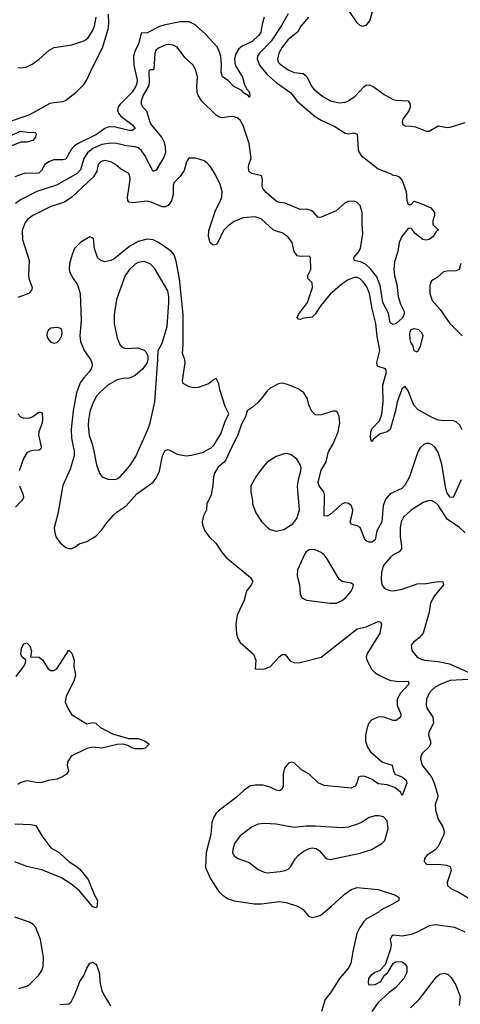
# Model space of a CAD drawing. Header units: inches. Extents: x 1649636 to 1815363, y 506543 to 641975.
# Tile 484 of 656: x 1745082 to 1748018, y 546319 to 552873. Entities that reach past the tile are written whole.
import ezdxf

# ---------------------------------------------------------------- set-up
doc = ezdxf.new("R2010")
doc.units = ezdxf.units.IN
doc.header["$MEASUREMENT"] = 0
doc.layers.add('B7544', color=7, linetype='Continuous')
doc.layers.add('B7545', color=7, linetype='Continuous')

msp = doc.modelspace()

# ---------------------------------------------------------------- linework, layer by layer
at = {"layer": 'B7544', "color": 5}
for points, elevation in [([(1745154.2, 550000), (1745143.2, 549996.8), (1745130, 549988.9), (1745107.2, 549952.8), (1745079.1, 549870)], 480), ([(1745443.8, 550000), (1745445.5, 549970), (1745418.7, 549881.3), (1745368.2, 549771.8), (1745336.5, 549583.5), (1745312.4, 549490), (1745312.7, 549470), (1745323.1, 549430), (1745350.7, 549390), (1745390, 549360.5), (1745410, 549353), (1745430, 549353.4), (1745450, 549360.7), (1745477, 549383), (1745530, 549398.7), (1745590, 549435.8), (1745630, 549477), (1745659.2, 549520.8), (1745705.7, 549574.3), (1745730, 549596.8), (1745790, 549638), (1745863, 549717), (1745970, 549795.3), (1745990, 549822), (1746012.2, 549867.8), (1746034, 549970), (1746048, 550000)], 520), ([(1745575.2, 550000), (1745593.8, 549910), (1745613.6, 549853.6), (1745630.3, 549830.3), (1745670, 549813.7), (1745710, 549811.7), (1745730, 549816.5), (1745750, 549829.2), (1745816.4, 549903.6), (1745855.4, 549964.6), (1745871.2, 550000)], 540), ([(1746093, 550000), (1746130, 549980.9), (1746191, 549969), (1746226.6, 549973.4), (1746305.3, 549994.7), (1746315, 550000)], 520), ([(1746482.7, 550000), (1746456.1, 549943.9), (1746446.8, 549930), (1746404.8, 549895.2), (1746381.5, 549858.5), (1746373.4, 549830), (1746368.4, 549771.6), (1746356.3, 549710), (1746328.9, 549651.1), (1746325.8, 549610), (1746307, 549570), (1746298, 549530), (1746300.4, 549510), (1746315.5, 549470), (1746344.9, 549430), (1746388.6, 549388.6), (1746427.5, 549327.5), (1746456, 549296), (1746618.8, 549158.8), (1746634, 549134), (1746624, 549110), (1746592, 549068), (1746577.6, 549010), (1746530, 548909), (1746520.9, 548850), (1746525.5, 548785.5), (1746534.4, 548754.4), (1746550, 548728), (1746639.1, 548650), (1746654, 548610), (1746651.6, 548551.6), (1746708.7, 548548.7), (1746751.7, 548568.3), (1746810, 548632.7), (1746830, 548648), (1746850, 548647.7), (1746884.7, 548604.7), (1746912.4, 548592.4), (1746950, 548595), (1747090, 548628.9), (1747330, 548818.5), (1747390, 548832.1), (1747470, 548867.2), (1747485.8, 548865.8), (1747492.8, 548850), (1747480.5, 548790), (1747393.8, 548650), (1747390.2, 548630), (1747394, 548610), (1747428.5, 548548.5), (1747447.8, 548527.8), (1747471.7, 548511.7), (1747524.8, 548484.8), (1747554.9, 548474.9), (1747611.7, 548468.3), (1747671, 548470), (1747675.3, 548450), (1747618, 548390), (1747597.6, 548350), (1747597.2, 548310), (1747620.3, 548250), (1747618.7, 548230), (1747590, 548208.5), (1747570, 548207.2), (1747510, 548229.7), (1747490, 548232.6), (1747469, 548231), (1747427.5, 548212.5), (1747408.9, 548191.1), (1747397.8, 548162.2), (1747384.9, 548110), (1747386.7, 548070), (1747399.1, 548030), (1747420, 548000), (1747498, 547930), (1747562.6, 547910), (1747572.5, 547870), (1747584.2, 547850), (1747631.5, 547830), (1747650, 547815.9), (1747657.3, 547810), (1747661.5, 547790), (1747630, 547709.5), (1747619.7, 547730), (1747581.7, 547761.7), (1747530, 547779), (1747470, 547786), (1747430, 547814.6), (1747390, 547832.7), (1747370, 547836.8), (1747350, 547835.8), (1747338.4, 547830), (1747327.5, 547790), (1747316.9, 547770), (1747290, 547757.5), (1747110, 547775.1), (1747070, 547793.7), (1747010, 547849.7), (1746960.3, 547880.3), (1746910, 547927), (1746890, 547929.6), (1746870, 547920.7), (1746845.3, 547890), (1746836.5, 547850), (1746836.1, 547770), (1746829, 547751), (1746817.4, 547742.6), (1746810, 547738.9), (1746790, 547744.7), (1746750, 547764.6), (1746703.1, 547776.9), (1746650, 547778), (1746614.8, 547770), (1746576.4, 547743.6), (1746524.6, 547695.4), (1746412, 547610), (1746391.8, 547590), (1746375.5, 547564.5), (1746362, 547530), (1746356, 547450), (1746324.8, 547330), (1746319.8, 547230), (1746353.3, 547153.3), (1746408, 547070), (1746430, 547046.7), (1746470, 547020.6), (1746510, 547008.5), (1746646.5, 546986.5), (1746692.8, 546987.2), (1746810, 547003.2), (1746857.1, 546997.1), (1746931.8, 546971.8), (1746958, 546958), (1746970.4, 546950.4), (1747005.5, 546905.5), (1747030, 546895.5), (1747070, 546904.9), (1747090, 546915.3), (1747157.6, 546970), (1747242.9, 547050), (1747290, 547082), (1747330, 547097), (1747470, 547083.8), (1747585.1, 547045.1), (1747606.8, 547030), (1747606.8, 547010), (1747546.7, 546973.3), (1747490, 546947.6), (1747470, 546929.7), (1747392.1, 546887.9), (1747373.7, 546870), (1747347.2, 546830), (1747328.8, 546790), (1747300.3, 546670), (1747287.9, 546590), (1747270, 546558), (1747212.6, 546490), (1747157.4, 546402.6), (1747117.6, 546350), (1747092.4, 546270)], 520), ([(1747737.2, 550000), (1747731.8, 549990), (1747677.8, 549830), (1747650, 549777.4), (1747627.2, 549752.8), (1747550, 549716.4), (1747518.9, 549681.1), (1747503.5, 549636.5), (1747494.4, 549530), (1747461.5, 549470), (1747450.2, 549410), (1747430, 549395.8), (1747410, 549395.3), (1747390, 549405), (1747379, 549419), (1747350, 549492.1), (1747330, 549503.1), (1747290, 549514.5), (1747284.4, 549530), (1747299.6, 549590), (1747300.2, 549610), (1747290, 549639.7), (1747272.7, 549652.7), (1747250, 549655.9), (1747230, 549650.6), (1747150, 549579.8), (1747130, 549567.7), (1747111.4, 549571.4), (1747113.1, 549713.1), (1747109, 549730), (1747076.2, 549770), (1747071.2, 549791.2), (1747090, 549874.6), (1747122.8, 549930), (1747136.5, 549990), (1747142.2, 550000)], 520), ([(1748023, 549810), (1747970, 549692.8), (1747950, 549694), (1747930, 549720.9), (1747920.1, 549750), (1747895.4, 549915.4), (1747870, 549993.5), (1747865.9, 550000)], 520), ([(1745079.3, 549770), (1745104.1, 549710), (1745106.1, 549690), (1745094.2, 549670), (1745052.9, 549627.1)], 480), ([(1748050, 549456.9), (1748012.8, 549492.8), (1747930, 549549), (1747870, 549641.5), (1747850, 549659.8), (1747830, 549669.8), (1747810, 549672.7), (1747770, 549659.1), (1747690, 549608.9), (1747639.1, 549560.9), (1747623.5, 549530), (1747617.3, 549490), (1747616.6, 549430), (1747626.3, 549370), (1747625.2, 549350), (1747610.1, 549329.9), (1747570.2, 549309.8), (1747550, 549293.5), (1747503.2, 549236.8), (1747492.9, 549190), (1747490.4, 549150), (1747494.9, 549110), (1747510.3, 549090.3), (1747523, 549083), (1747550, 549073.1), (1747571.4, 549071.4), (1747630, 549083.2), (1747730, 549117.1), (1747790, 549120.2), (1747870, 549132.9), (1747902, 549130), (1747904.9, 549110), (1747843.7, 549036.3), (1747819.5, 548990), (1747810.3, 548930), (1747770.4, 548790), (1747742.8, 548757.2), (1747704.9, 548730), (1747690.5, 548710), (1747694.2, 548674.2), (1747730.2, 548630.2), (1747757.1, 548617.1), (1747778.8, 548610), (1747870, 548600.1), (1747944.7, 548584.7), (1748070.4, 548530)], 540), ([(1745058.3, 548501.7), (1745109.2, 548570), (1745119.3, 548590), (1745122, 548610), (1745099, 548630), (1745089.5, 548650.5), (1745092.7, 548690), (1745110, 548718.8), (1745130, 548726), (1745150, 548706), (1745159.3, 548670), (1745152.7, 548632.7), (1745210.3, 548630.3), (1745234.9, 548610), (1745271.8, 548551.8), (1745290, 548540.4), (1745310, 548540.3), (1745330, 548552.4), (1745410, 548676), (1745430, 548656), (1745443.6, 548610), (1745442.8, 548570), (1745454.4, 548510), (1745441.7, 548470), (1745391.5, 548370), (1745385.7, 548330), (1745402, 548290), (1745427.6, 548247.6), (1745530, 548186), (1745570, 548194), (1745590, 548190.3), (1745620.9, 548160.9), (1745699.4, 548119.4), (1745807.3, 548087.3), (1745870, 548088.2), (1745918, 548070), (1745944.7, 548050), (1745916.8, 548023.2), (1745899.9, 548020.1), (1745850, 548020.4), (1745830, 548025.1), (1745801.6, 548041.6), (1745770, 548051.3), (1745730, 548048.2), (1745630, 548024.2), (1745570, 548029.6), (1745530, 548022), (1745424.9, 547970), (1745400.7, 547930), (1745398.8, 547910), (1745406.8, 547870), (1745394, 547850), (1745367.1, 547832.9), (1745330, 547818.4), (1745270.5, 547809.5), (1745230, 547796), (1745207.1, 547792.9), (1745130, 547806.3), (1745090, 547794.3), (1745070, 547783)], 480), ([(1748070, 548479.8), (1747950, 548475.3), (1747886.7, 548450), (1747850.2, 548430), (1747827.3, 548410), (1747810, 548389.7), (1747792.1, 548350), (1747789.4, 548309.4), (1747795.2, 548290), (1747834.6, 548230), (1747837.8, 548190), (1747807.6, 548130), (1747805.7, 548110), (1747818.7, 548070), (1747818.7, 548050), (1747808.4, 548030), (1747765.3, 547990), (1747753.4, 547970), (1747751.7, 547950), (1747763.6, 547910), (1747827.5, 547827.5), (1747844.2, 547790), (1747866.7, 547710), (1747865.2, 547690), (1747849.1, 547650), (1747851.3, 547611.3), (1747870.2, 547550.2), (1747900.2, 547500.2), (1747910.3, 547470), (1747908.4, 547450), (1747870, 547369.2), (1747850, 547346.6), (1747794, 547310), (1747779.1, 547290), (1747777.3, 547270), (1747794, 547250), (1747870, 547250.6), (1747925.3, 547245.3), (1747950, 547236.3), (1747955.6, 547210), (1747930.3, 547130), (1747933.1, 547110), (1747954.9, 547090), (1748010, 547063.5), (1748070, 547027.3)], 540), ([(1745050, 547520.3), (1745154.9, 547514.9), (1745188.2, 547508.2), (1745230, 547440.7), (1745290, 547360.5), (1745346.1, 547326.1), (1745408, 547270), (1745458.7, 547238.7), (1745479.8, 547219.8), (1745537.1, 547150), (1745577.3, 547050), (1745600.7, 547010), (1745594.8, 546965.2), (1745590, 546962), (1745570, 546966.6), (1745477, 547077), (1745421.4, 547121.4), (1745361, 547161), (1745230, 547214.7), (1745130, 547235.7), (1745050, 547267.9)], 480), ([(1745076.9, 546423.1), (1745130, 546439.7), (1745150, 546452.8), (1745207.2, 546510), (1745230, 546543), (1745237.7, 546570), (1745240.4, 546630), (1745221, 546750), (1745189.8, 546829.8), (1745171.6, 546850), (1745146.1, 546866.1), (1745050, 546899.7)], 520), ([(1748050, 546798.3), (1747981.2, 546830), (1747850, 546848.8), (1747810, 546840.9), (1747730, 546798.7), (1747690, 546783.1), (1747632.3, 546772.3), (1747570, 546779), (1747558, 546770), (1747551, 546750), (1747556.3, 546716.3), (1747552.8, 546687.2), (1747517.5, 546582.5), (1747478, 546542), (1747446.8, 546530), (1747422, 546510), (1747406, 546490), (1747402.5, 546462.5), (1747406.8, 546450), (1747412.7, 546447.3), (1747450, 546451), (1747488.7, 546470), (1747509.1, 546510.9), (1747535.3, 546530), (1747569.4, 546590.6), (1747590, 546604), (1747630, 546602), (1747650, 546586.8), (1747660.5, 546570), (1747660.5, 546530), (1747640.5, 546490), (1747587.3, 546430), (1747542.5, 546397.5), (1747470.3, 546329.7), (1747428.7, 546270)], 540), ([(1745350, 546317.3), (1745410, 546322.8), (1745424.6, 546335.4), (1745450, 546383.2), (1745483.2, 546470), (1745509.2, 546510), (1745530, 546560.3), (1745550, 546592.8), (1745570, 546600.2), (1745590, 546584.9), (1745595.4, 546575.4), (1745611, 546531), (1745618.2, 546458.2), (1745628.8, 546410), (1745641.6, 546381.6), (1745687.6, 546307.6)], 480), ([(1747684.6, 546295.4), (1747743.9, 546350), (1747859.5, 546500.5), (1747880.9, 546519.1), (1747910, 546526.4), (1747936.3, 546516.3), (1747956.4, 546496.4), (1747986.6, 546446.6), (1748015.5, 546370), (1748010.2, 546310)], 540)]:
    msp.add_lwpolyline(points, dxfattribs=dict(at, elevation=elevation))
at = {"layer": 'B7544', "color": 5, "elevation": 540}
for points in [[(1746850, 549986), (1746790, 549965.6), (1746731.6, 549928.4), (1746694.2, 549885.8), (1746654.6, 549830), (1746622, 549770), (1746621.3, 549730), (1746633, 549673), (1746633.4, 549650), (1746655.8, 549590), (1746693.7, 549533.7), (1746730, 549494.4), (1746750, 549478.4), (1746790, 549468.9), (1746841, 549479), (1746902.2, 549517.8), (1746927.2, 549552.8), (1746946.6, 549610), (1746933.6, 549766.4), (1746939.8, 549810), (1746955.8, 549870), (1746956.1, 549890), (1746950, 549912.3), (1746927.7, 549947.7), (1746890, 549976.2), (1746870, 549983.7)], [(1747030, 549347.3), (1747010, 549343.7), (1746990.3, 549329.7), (1746982.5, 549317.5), (1746932.8, 549210), (1746930.3, 549170), (1746946, 549110), (1746950.3, 549050.3), (1746959.3, 549030), (1746970, 549019.3), (1746992, 549010), (1747150, 548988.5), (1747190, 548988.4), (1747230, 549007.2), (1747255.8, 549030), (1747289.6, 549070), (1747302, 549090), (1747306, 549110), (1747290, 549122), (1747230, 549134), (1747210, 549149.4), (1747126.2, 549290), (1747110, 549311.1), (1747090, 549327.1), (1747050, 549344.2)], [(1747474.2, 547574.2), (1747450, 547573), (1747410, 547562.4), (1747358.8, 547530), (1747325.1, 547514.9), (1747270, 547496.9), (1747230, 547492.4), (1747050, 547503.5), (1746990, 547503.9), (1746910, 547496.5), (1746790, 547518.8), (1746710, 547522.2), (1746670, 547518.5), (1746630, 547500.4), (1746550, 547439.7), (1746513.7, 547390), (1746501.3, 547350), (1746500.5, 547330), (1746508.7, 547308.7), (1746536, 547290), (1746610, 547262.4), (1746670, 547217), (1746710, 547198.7), (1746730, 547194.9), (1746818.2, 547201.8), (1746850, 547208.8), (1746870, 547218.4), (1746886.2, 547233.8), (1746918.3, 547290), (1746937.4, 547310), (1746970, 547335.6), (1747010, 547356.5), (1747030, 547361.1), (1747056.1, 547356.1), (1747079.4, 547339.4), (1747116.1, 547296.1), (1747130, 547287), (1747150, 547283.6), (1747350, 547325.3), (1747426.6, 547350), (1747494.5, 547390), (1747515.6, 547410), (1747537.6, 547490), (1747530, 547539), (1747505.8, 547565.8)]]:
    msp.add_lwpolyline(points, close=True, dxfattribs=at)
at = {"layer": 'B7545', "color": 5}
for points, elevation in [([(1747443.9, 552970), (1747415.6, 552870), (1747390, 552835.8), (1747370, 552828.2), (1747350, 552834.7), (1747330, 552853), (1747210, 553031.6)], 480), ([(1745010, 552193.6), (1745150, 552241.7), (1745283.7, 552316.3), (1745310, 552322.9), (1745370, 552327.8), (1745385.9, 552334.1), (1745458.5, 552390), (1745510, 552442.6), (1745530, 552473), (1745559.2, 552540.8), (1745634, 552686), (1745672, 552810), (1745676, 552850), (1745672.6, 552910)], 440), ([(1746710.2, 552889.8), (1746696.5, 552843.5), (1746687.8, 552790), (1746675.9, 552770), (1746630, 552728.1), (1746564.1, 552695.9), (1746540.9, 552679.1), (1746518.9, 552641.1), (1746512.8, 552610), (1746517.4, 552570), (1746566, 552490), (1746579.8, 552439.8), (1746594.8, 552410), (1746613, 552390), (1746615.9, 552364.1), (1746610, 552355.3), (1746606.2, 552366.2), (1746567, 552390), (1746560.9, 552400.9), (1746508.2, 552428.2), (1746470, 552469), (1746432.3, 552492.3), (1746423.1, 552523.1), (1746426.7, 552573.3), (1746421.7, 552630), (1746409.4, 552670), (1746394.3, 552694.3), (1746318.5, 552778.5), (1746250, 552838.4), (1746210, 552857.9), (1746150, 552858.3), (1746042.5, 552837.5), (1746012.6, 552827.4), (1745930, 552785.3), (1745890, 552782.9), (1745873.5, 552710), (1745850, 552667.1), (1745839, 552630), (1745842.2, 552570), (1745863.3, 552470), (1745862.4, 552450), (1745856.2, 552430), (1745830, 552390.4), (1745750.6, 552310), (1745737.3, 552290), (1745733.1, 552270), (1745739.2, 552250), (1745755.5, 552230), (1745835.6, 552170), (1745851.1, 552148.9), (1745830, 552136.4), (1745810, 552136.2), (1745710, 552158.8), (1745670, 552157.9), (1745650, 552148.8), (1745592.3, 552107.7), (1745472, 552050), (1745446.5, 552033.5), (1745423.8, 552010), (1745390, 551945.3), (1745370, 551939.5), (1745310, 551940.8), (1745279.6, 551930), (1745250.1, 551909.9), (1745227.2, 551870), (1745209.3, 551850.7), (1745111, 551850), (1745050, 551826.2)], 440), ([(1746870, 552913), (1746826.1, 552833.9), (1746756.8, 552730), (1746678.8, 552650), (1746666, 552630), (1746664.7, 552610), (1746680.5, 552570), (1746730, 552507.5), (1746790, 552454.5), (1746887.2, 552387.2), (1746929.6, 552329.6), (1747049.6, 552229.6), (1747090, 552203.5), (1747181.7, 552161.7), (1747250, 552117), (1747270, 552114.3), (1747310, 552119.5), (1747330, 552110.6), (1747336.2, 552010), (1747342.4, 551990), (1747356.5, 551970), (1747470, 551880.3), (1747550.8, 551850), (1747570, 551838), (1747590, 551836.4), (1747610, 551827.7), (1747630, 551802.4), (1747657.4, 551730), (1747660.8, 551670), (1747670, 551643.8), (1747690, 551642.4), (1747710, 551664), (1747765.8, 551645.8), (1747820.7, 551620.7), (1747844.7, 551590), (1747844.7, 551570), (1747834, 551534), (1747834, 551510), (1747871.6, 551471.6), (1747856.9, 551463.1), (1747836.3, 551430), (1747810, 551409.2), (1747790, 551406.5), (1747768.6, 551410), (1747717.6, 551450), (1747690, 551485.6), (1747670, 551482.4), (1747627.5, 551430), (1747611.1, 551390), (1747600.2, 551330), (1747579.6, 551260.4), (1747575.2, 551210), (1747578.9, 551170), (1747593.7, 551110), (1747602.6, 551030), (1747618.6, 550978.6), (1747643.6, 550930), (1747642.8, 550910), (1747630, 550886.6), (1747590, 550851.3), (1747570, 550844.4), (1747556, 550850), (1747550, 550857.2), (1747538.5, 550918.5), (1747500.8, 550990), (1747484.3, 551104.3), (1747460.9, 551160.9), (1747417.2, 551217.2), (1747385.7, 551245.7), (1747359.7, 551259.7), (1747309.6, 551270), (1747307.1, 551290), (1747337.3, 551322.7), (1747353.3, 551350), (1747368.2, 551450), (1747362.6, 551510), (1747363.2, 551590), (1747350, 551636.5), (1747330, 551656.5), (1747310, 551664.2), (1747270, 551663), (1747250, 551653.3), (1747190, 551599.6), (1747090, 551558), (1747070, 551556), (1747041.4, 551590), (1747023.8, 551603.8), (1746991, 551611), (1746950, 551609.9), (1746850, 551652.5), (1746810, 551656.2), (1746790, 551665.8), (1746723.8, 551723.8), (1746702.6, 551750), (1746696.8, 551770), (1746699.7, 551810), (1746692.9, 551832.9), (1746629.6, 551849.6), (1746610, 551861.2), (1746606.1, 551886.1), (1746608.2, 551910), (1746623.1, 551950), (1746611.4, 552048.6), (1746570, 552167.8), (1746550, 552203.5), (1746530, 552219.7), (1746510, 552227.1), (1746490, 552228.6), (1746430, 552220.8), (1746406.3, 552226.3), (1746390, 552237.2), (1746295.4, 552330), (1746270, 552369.6), (1746263.8, 552390), (1746261.1, 552430), (1746265.3, 552490), (1746256.1, 552536.1), (1746238.4, 552570), (1746181.7, 552621.7), (1746130, 552689.5), (1746104.4, 552704.4), (1746070, 552708.5), (1746050, 552704.5), (1746010, 552685.8), (1745990, 552671.8), (1745982.2, 552650), (1745974.6, 552545.4), (1745970, 552538.4), (1745950, 552538.4), (1745942.4, 552530), (1745944.2, 552455.8), (1745940.2, 552430), (1745904.6, 552370), (1745892.1, 552330), (1745891.4, 552311.4), (1745903.1, 552290), (1745926, 552266), (1745948.9, 552190), (1745960.1, 552170), (1746028.1, 552088.1), (1746042.2, 552062.2), (1746051.7, 552030), (1746052.3, 551990), (1746042.6, 551957.4), (1745990, 551871.3), (1745970, 551862.9), (1745916.4, 551970), (1745890, 552004.9), (1745870, 552020.2), (1745850, 552027.5), (1745790, 552033.1), (1745728.7, 552050), (1745690, 552051.1), (1745630, 552042.6), (1745570, 552016.4), (1745533.7, 551986.3), (1745509.6, 551950), (1745485.9, 551874.1), (1745464.3, 551850), (1745327.5, 551772.5), (1745196.5, 551730), (1745087.2, 551672.8), (1745053.4, 551650)], 460), ([(1745070, 552554.9), (1745090, 552551.5), (1745123.1, 552556.9), (1745163.9, 552576.1), (1745211.6, 552610), (1745277.2, 552670), (1745311.4, 552688.6), (1745430, 552705.6), (1745510, 552733), (1745535.8, 552750), (1745564.5, 552795.5), (1745579, 552830), (1745590.4, 552890)], 460), ([(1747005.4, 552890), (1746954.7, 552830), (1746932.9, 552790), (1746870, 552740.6), (1746830, 552690.6), (1746809, 552650), (1746798.3, 552610), (1746804.1, 552590), (1746816.1, 552576.1), (1746870, 552539), (1746910, 552521.3), (1746970, 552514.3), (1746984.7, 552504.7), (1746996.8, 552490), (1747026.4, 552430), (1747042.4, 552410), (1747101.3, 552361.3), (1747153, 552333), (1747210, 552319.7), (1747250, 552323.5), (1747267, 552330), (1747317, 552363), (1747374.9, 552425.1), (1747390, 552436.5), (1747410, 552439.6), (1747443.1, 552423.1), (1747510, 552374.6), (1747570, 552342.6), (1747590, 552336.5), (1747670, 552332.4), (1747682.4, 552310), (1747683.1, 552290), (1747674.7, 552265.3), (1747635.5, 552210), (1747630.7, 552190), (1747634.4, 552174.4), (1747650, 552165.5), (1747690, 552164.9), (1747719.2, 552159.2), (1747790, 552130.4), (1747810, 552130.5), (1747870, 552166.7), (1747930, 552154.6), (1747950, 552158.3), (1748050.4, 552189.6)], 480), ([(1745020.9, 552099.1), (1745084, 552130), (1745150, 552123.1), (1745184.7, 552124.7), (1745191.3, 552110), (1745187.7, 552090), (1745170.3, 552069.7), (1745130, 552057.4), (1745090, 552058), (1745026.6, 552033.4)], 420), ([(1748030, 550143.5), (1748013.9, 550173.9), (1747990, 550196.5), (1747965.2, 550205.2), (1747910, 550203.3), (1747870, 550208.3), (1747826.3, 550226.3), (1747736, 550276), (1747707.2, 550307.2), (1747670, 550403.2), (1747650, 550431.5), (1747630, 550418), (1747618.3, 550390), (1747597.7, 550330), (1747586, 550270), (1747550, 550145.6), (1747530.5, 550129.5), (1747483.9, 550116.1), (1747440.1, 550079.9), (1747430, 550065.1), (1747425.9, 550065.9), (1747419.4, 550090), (1747421.1, 550130), (1747427.5, 550150), (1747477.9, 550202.1), (1747493.9, 550246.1), (1747503.9, 550330), (1747500.6, 550439.4), (1747525.3, 550530), (1747518.7, 550550), (1747470, 550564.1), (1747464.1, 550570), (1747461.3, 550590), (1747481.4, 550670), (1747463.6, 550763.6), (1747454.3, 550850), (1747429.2, 550949.2), (1747413.4, 551050), (1747394.5, 551094.5), (1747370, 551128.1), (1747350, 551147.1), (1747330, 551157.3), (1747310, 551157.9), (1747270, 551141.5), (1747230, 551113.9), (1747150, 551046.5), (1747088.6, 550971.4), (1747050, 550913.5), (1747030, 550892.9), (1746973.9, 550886.1), (1746950, 550877.6), (1746940.3, 550880.3), (1746931.3, 550890), (1746939.4, 550910), (1746998.5, 550990), (1747031.8, 551090), (1747030, 551120.9), (1747000.9, 551150), (1747000.7, 551170), (1747022, 551210), (1747019.3, 551290), (1747010, 551299.3), (1746950, 551295.8), (1746930, 551300.5), (1746911.1, 551330), (1746897.4, 551390), (1746867.6, 551427.6), (1746830, 551454.7), (1746790, 551464.4), (1746770, 551475.1), (1746690, 551546.4), (1746650, 551560.3), (1746570, 551553.3), (1746510, 551529.2), (1746470, 551501.3), (1746439.8, 551470), (1746402.2, 551390), (1746390, 551375.5), (1746370, 551371.6), (1746350, 551388.1), (1746338.8, 551430), (1746340.9, 551470), (1746384.7, 551595.3), (1746420.7, 551670), (1746427.5, 551692.5), (1746429.8, 551729.8), (1746416.6, 551776.6), (1746384.4, 551844.4), (1746353.7, 551893.7), (1746330, 551918.4), (1746310, 551933.6), (1746270, 551947.3), (1746250, 551952), (1746208.8, 551951.2), (1746194, 551926), (1746177.4, 551870), (1746167.4, 551852.6), (1746150.6, 551829.4), (1746110.2, 551789.8), (1746103.8, 551770), (1746104.3, 551710), (1746092.2, 551667.8), (1746070, 551635.3), (1746050, 551626.3), (1746030, 551627.2), (1745958.7, 551658.7), (1745930, 551665), (1745835, 551655), (1745810, 551658.9), (1745802.4, 551670), (1745799.4, 551690), (1745818, 551810), (1745816.4, 551830), (1745808.8, 551848.8), (1745750, 551881.5), (1745720.4, 551910), (1745690, 551927.1), (1745650, 551935), (1745624.2, 551930), (1745605.1, 551910), (1745595, 551865), (1745573.6, 551826.4), (1745430, 551692), (1745380.9, 551659.1), (1745290, 551630.6), (1745169.1, 551570), (1745135.7, 551544.3), (1745117.2, 551522.8), (1745097.6, 551470), (1745100.7, 551410), (1745143.8, 551270), (1745140.1, 551170), (1745143.4, 551150), (1745165.5, 551090), (1745161.4, 551070), (1745141.6, 551050), (1745070, 551023.8)], 480), ([(1746315, 550000), (1746357.1, 550022.9), (1746377.2, 550042.8), (1746422.8, 550117.2), (1746450, 550198.8), (1746475.1, 550250), (1746450, 550299), (1746414.3, 550410), (1746409.4, 550449.4), (1746390, 550484), (1746370, 550476), (1746358, 550462), (1746338.8, 550450), (1746270, 550424.1), (1746242.7, 550422.7), (1746210, 550428.7), (1746171, 550451), (1746165.3, 550470), (1746183.2, 550590), (1746181.5, 550610), (1746166.6, 550650), (1746171.7, 550710), (1746171.7, 550911.7), (1746147.4, 551147.4), (1746124.7, 551264.7), (1746110, 551308.2), (1746091.6, 551331.6), (1746007.4, 551390), (1745970, 551406.8), (1745930, 551411.6), (1745870, 551395.9), (1745815.4, 551364.6), (1745710, 551280.3), (1745689.7, 551269.7), (1745650, 551262), (1745621.2, 551270), (1745599.5, 551290), (1745580.5, 551350), (1745573.2, 551413.2), (1745570, 551419.3), (1745550, 551427), (1745490, 551393), (1745447.6, 551350), (1745430.3, 551310), (1745414.4, 551250), (1745410.4, 551210), (1745416.4, 551190), (1745437.1, 551150), (1745467.1, 551107.1), (1745484.9, 551050), (1745491.8, 550870), (1745481.3, 550770), (1745487.7, 550730), (1745511.3, 550670), (1745553.6, 550610), (1745562.2, 550590), (1745563.8, 550570), (1745557.8, 550550), (1745545.2, 550530), (1745509.4, 550490), (1745485.2, 550454.8), (1745460.6, 550390), (1745437.2, 550270), (1745425.7, 550145.7), (1745427, 550087), (1745443.3, 550010), (1745443.8, 550000)], 520), ([(1745871.2, 550000), (1745935.5, 550144.5), (1745951, 550189), (1745981, 550330), (1746003, 550610), (1746003.6, 550670), (1746030, 550719.1), (1746064, 550830), (1746075.4, 550990), (1746074.6, 551030), (1746067.8, 551067.8), (1745979.5, 551219.5), (1745950, 551247.6), (1745910, 551263.5), (1745870, 551257.4), (1745850, 551245), (1745813.8, 551210), (1745785.1, 551170), (1745726.7, 551010), (1745710.2, 550910.2), (1745710.3, 550850.3), (1745732.2, 550752.2), (1745750, 550706.8), (1745770, 550690.7), (1745785.3, 550685.3), (1745868.4, 550688.4), (1745910, 550674), (1745922.4, 550662.4), (1745935.8, 550635.8), (1745936.4, 550610), (1745930.4, 550590), (1745902.6, 550550), (1745850, 550503.5), (1745810, 550486.8), (1745770, 550485.3), (1745730, 550476.1), (1745670, 550439.8), (1745614, 550390), (1745593.7, 550366.3), (1745570, 550320.7), (1745550, 550262.7), (1745540.9, 550210), (1745538.7, 550170), (1745544.4, 550104.4), (1745565, 550050), (1745575.2, 550000)], 540), ([(1748020.2, 551250), (1748010.3, 551210), (1747990, 551200.5), (1747930, 551199.7), (1747906.4, 551193.6), (1747863.9, 551156.1), (1747826.4, 551133.6), (1747814.9, 551105.1), (1747814.9, 551050), (1747830, 551003), (1747882.8, 550942.8), (1747946.5, 550850), (1748030, 550767.6)], 480), ([(1747142.2, 550000), (1747170.7, 550050), (1747204.4, 550130), (1747214.8, 550190), (1747210.9, 550230.9), (1747198.3, 550258.3), (1747187.5, 550267.5), (1747170, 550268), (1747090, 550242.4), (1747070, 550239.7), (1747050, 550243), (1747025.1, 550270), (1747008, 550310), (1746998.7, 550350), (1746974.7, 550390), (1746936.5, 550416.5), (1746865.7, 550445.7), (1746830, 550454), (1746806.8, 550450), (1746750, 550421.1), (1746730, 550403.5), (1746700.5, 550359.5), (1746670, 550326.4), (1746630, 550291), (1746597.3, 550270), (1746586, 550230), (1746559.9, 550180.1), (1746534.9, 550110), (1746482.7, 550000)], 520), ([(1745070, 550248.3), (1745090, 550227.6), (1745110, 550219.6), (1745150, 550222.2), (1745170, 550231.3), (1745210, 550260.2), (1745219.7, 550259.7), (1745230, 550258), (1745232, 550252), (1745233.7, 550213.7), (1745231.1, 550190), (1745210.1, 550130), (1745208, 550110), (1745225.1, 550030), (1745223.6, 550016.4), (1745212.3, 550007.7), (1745170, 550004.6), (1745154.2, 550000)], 480), ([(1747865.9, 550000), (1747850, 550025), (1747830, 550042.9), (1747810, 550051.4), (1747790, 550051.5), (1747774.4, 550045.6), (1747750, 550024), (1747737.2, 550000)], 520), ([(1746048, 550000), (1746050, 550004.4), (1746070, 550011.8), (1746093, 550000)], 520)]:
    msp.add_lwpolyline(points, dxfattribs=dict(at, elevation=elevation))
for points, elevation in [([(1745330, 550824.2), (1745290, 550818.7), (1745273.3, 550806.7), (1745265.3, 550790), (1745263.1, 550770), (1745268.9, 550750), (1745290, 550726), (1745310, 550718.9), (1745330, 550723.1), (1745350, 550744.4), (1745362, 550770), (1745365.6, 550790), (1745359.5, 550810), (1745350, 550819.5)], 520), ([(1747730, 550659), (1747710, 550669.2), (1747702.9, 550702.9), (1747687.2, 550727.2), (1747684, 550744), (1747681.1, 550790), (1747689, 550811), (1747710, 550817.1), (1747738.8, 550810), (1747758, 550790), (1747767.3, 550770), (1747750, 550698)], 460)]:
    msp.add_lwpolyline(points, close=True, dxfattribs=dict(at, elevation=elevation))

doc.saveas('drawing.dxf')
